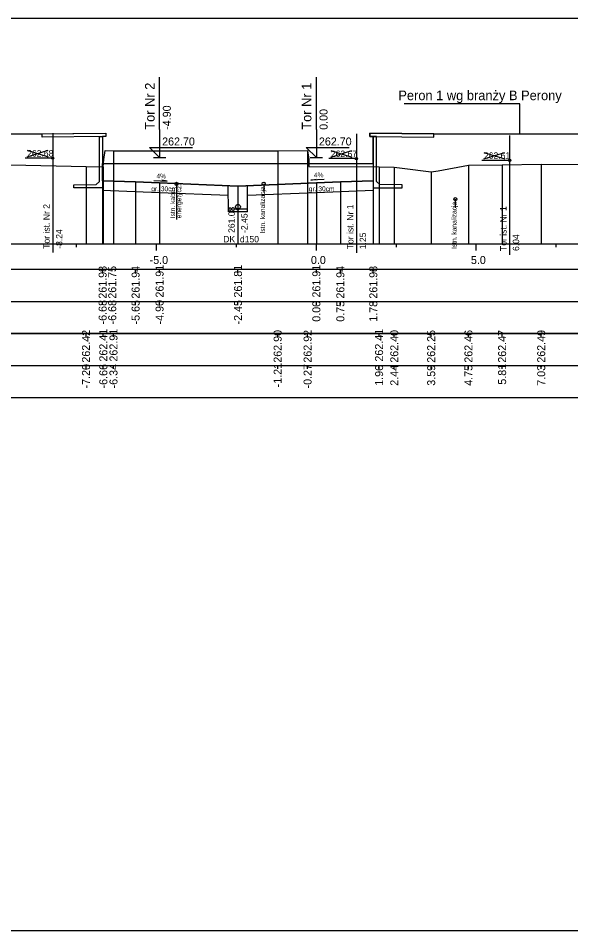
# Model space of a CAD drawing. Extents: x 6516023 to 6560129, y 5513077 to 5529206.
# Drawn here: x 6518884.1 to 6518901.36, y 5514551.66 to 5514580.16 of the extents above; entities that cross this region are included whole.
import ezdxf

# ---------------------------------------------------------------- set-up
doc = ezdxf.new("R2010")
doc.units = 0
for name, color, linetype in [('IR_default', 7, 'Continuous'), ('TOR_PRZEK_P-inne branze', 7, 'Continuous'), ('TOR_PRZEK_P-kable', 7, 'Continuous'), ('TOR_PRZEK_P-komponent', 7, 'Continuous'), ('TOR_PRZEK_P-odwodnienie', 7, 'Continuous'), ('TOR_PRZEK_P-opisy', 7, 'Continuous'), ('TOR_PRZEK_P-perony+elementy', 7, 'Continuous'), ('TOR_PRZEK_P-tabelka istniejace', 7, 'Continuous'), ('TOR_PRZEK_P-tabelka projektowane', 7, 'Continuous'), ('TOR_PRZEK_P-teren istniejacy', 7, 'Continuous'), ('TOR_PRZEK_P-tory istniejace', 7, 'Continuous'), ('TOR_PRZEK_P-tory projektowane', 7, 'Continuous'), ('TOR_PRZEK_P-uklad odniesienia', 7, 'Continuous'), ('TOR_PRZEK_P-warstwa ochronna I', 7, 'Continuous'), ('TOR_PRZEK_P-warstwa ochronna II', 7, 'Continuous'), ('TOR_RAMKI-ramka+tabelka 1', 7, 'Continuous')]:
    doc.layers.add(name, color=color, linetype=linetype)

msp = doc.modelspace()

# ---------------------------------------------------------------- linework, layer by layer
at = {"layer": 'IR_default'}
for points in [[(6518877.188, 5514576.562), (6518878.148, 5514576.553), (6518879.188, 5514576.542), (6518881.9, 5514576.542), (6518884.838, 5514576.542), (6518885.798, 5514576.552), (6518886.838, 5514576.562)], [(6518895.088, 5514576.562), (6518896.128, 5514576.552), (6518897.088, 5514576.542), (6518899.777, 5514576.542), (6518902.35, 5514576.542), (6518903.39, 5514576.552), (6518904.35, 5514576.562)], [(6518886.733, 5514575.622), (6518890.263, 5514575.622), (6518890.991, 5514575.622), (6518891.663, 5514575.622), (6518895.193, 5514575.622)]]:
    msp.add_lwpolyline(points, dxfattribs=at)
at = {"layer": 'TOR_PRZEK_P-inne branze'}
for p, q in [((6518899.777, 5514577.484), (6518896.153, 5514577.484)), ((6518899.777, 5514576.542), (6518899.777, 5514577.484))]:
    msp.add_line(p, q, dxfattribs=at)
at = {"layer": 'TOR_PRZEK_P-kable'}
for p, q in [((6518889.042, 5514574.982), (6518889.042, 5514573.872)), ((6518891.768, 5514574.988), (6518891.768, 5514574.719)), ((6518897.756, 5514574.506), (6518897.756, 5514574.236))]:
    msp.add_line(p, q, dxfattribs=at)
for centre in [(6518889.042, 5514574.982), (6518891.768, 5514574.988), (6518897.756, 5514574.506)]:
    msp.add_circle(centre, 0.05, dxfattribs=at)
at = {"layer": 'TOR_PRZEK_P-komponent'}
for points in [[(6518886.733, 5514575.083), (6518886.733, 5514575.622), (6518890.263, 5514575.622), (6518891.663, 5514575.622), (6518895.193, 5514575.622)], [(6518895.193, 5514575.083), (6518894.163, 5514575.042), (6518893.413, 5514575.012), (6518890.963, 5514574.914), (6518888.513, 5514575.012), (6518887.763, 5514575.042), (6518886.733, 5514575.083)]]:
    msp.add_lwpolyline(points, dxfattribs=at)
at = {"layer": 'TOR_PRZEK_P-odwodnienie'}
for p, q in [((6518890.663, 5514574.109), (6518890.661, 5514574.926)), ((6518891.263, 5514574.111), (6518891.261, 5514574.926)), ((6518891.263, 5514574.19), (6518890.663, 5514574.19)), ((6518890.963, 5514574.19), (6518890.963, 5514573.381)), ((6518891.263, 5514574.11), (6518890.663, 5514574.11))]:
    msp.add_line(p, q, dxfattribs=at)
for centre, radius in [((6518890.963, 5514574.265), 0.075), ((6518890.963, 5514574.19), 0.03)]:
    msp.add_circle(centre, radius, dxfattribs=at)
at = {"layer": 'TOR_PRZEK_P-opisy'}
for points in [[(6518888.335, 5514575.086), (6518888.752, 5514575.067), (6518888.585, 5514575.096)], [(6518893.659, 5514575.122), (6518893.241, 5514575.102), (6518893.409, 5514575.131)]]:
    msp.add_lwpolyline(points, dxfattribs=at)
at = {"layer": 'TOR_PRZEK_P-perony+elementy'}
for points in [[(6518877.293, 5514575.622), (6518877.293, 5514576.461), (6518877.188, 5514576.462), (6518877.188, 5514576.562), (6518879.188, 5514576.542), (6518881.9, 5514576.542), (6518884.838, 5514576.542), (6518886.838, 5514576.562), (6518886.838, 5514576.462), (6518886.733, 5514576.461), (6518886.733, 5514575.622)], [(6518895.193, 5514575.622), (6518895.193, 5514576.461), (6518895.088, 5514576.462), (6518895.088, 5514576.562), (6518897.088, 5514576.542), (6518899.777, 5514576.542), (6518902.35, 5514576.542), (6518904.35, 5514576.562), (6518904.35, 5514576.462), (6518904.245, 5514576.461), (6518904.245, 5514575.622)]]:
    msp.add_lwpolyline(points, dxfattribs=at)
for points in [[(6518884.838, 5514576.542), (6518886.838, 5514576.562), (6518886.838, 5514576.462), (6518884.838, 5514576.442)], [(6518886.633, 5514575.061), (6518886.633, 5514576.46), (6518886.733, 5514576.461), (6518886.733, 5514574.861), (6518885.833, 5514574.861), (6518885.833, 5514574.951), (6518886.533, 5514574.962)], [(6518897.088, 5514576.542), (6518895.088, 5514576.562), (6518895.088, 5514576.462), (6518897.088, 5514576.442)], [(6518895.293, 5514575.061), (6518895.293, 5514576.46), (6518895.193, 5514576.461), (6518895.193, 5514574.861), (6518896.093, 5514574.861), (6518896.093, 5514574.951), (6518895.393, 5514574.962)]]:
    msp.add_lwpolyline(points, close=True, dxfattribs=at)
at = {"layer": 'TOR_PRZEK_P-tabelka istniejace'}
for p, q in [((6518886.214, 5514570.206), (6518886.214, 5514570.306)), ((6518886.754, 5514570.206), (6518886.754, 5514570.306)), ((6518887.072, 5514570.206), (6518887.072, 5514570.306)), ((6518892.204, 5514570.206), (6518892.204, 5514570.306)), ((6518893.139, 5514570.206), (6518893.139, 5514570.306)), ((6518895.373, 5514570.206), (6518895.373, 5514570.306)), ((6518895.849, 5514570.206), (6518895.849, 5514570.306)), ((6518897.002, 5514570.206), (6518897.002, 5514570.306)), ((6518898.166, 5514570.206), (6518898.166, 5514570.306)), ((6518899.219, 5514570.206), (6518899.219, 5514570.306)), ((6518900.441, 5514570.206), (6518900.441, 5514570.306)), ((6518817.163, 5514569.306), (6518960.963, 5514569.306)), ((6518886.214, 5514569.206), (6518886.214, 5514569.306)), ((6518886.754, 5514569.206), (6518886.754, 5514569.306)), ((6518887.072, 5514569.206), (6518887.072, 5514569.306)), ((6518892.204, 5514569.206), (6518892.204, 5514569.306)), ((6518893.139, 5514569.206), (6518893.139, 5514569.306)), ((6518895.373, 5514569.206), (6518895.373, 5514569.306)), ((6518895.849, 5514569.206), (6518895.849, 5514569.306)), ((6518897.002, 5514569.206), (6518897.002, 5514569.306)), ((6518898.166, 5514569.206), (6518898.166, 5514569.306)), ((6518899.219, 5514569.206), (6518899.219, 5514569.306)), ((6518900.441, 5514569.206), (6518900.441, 5514569.306))]:
    msp.add_line(p, q, dxfattribs=at)
for points in [[(6518887.072, 5514576.011), (6518887.072, 5514573.306), (6518887.072, 5514573.176), (6518887.072, 5514573.106)], [(6518892.204, 5514576.011), (6518892.204, 5514573.306), (6518892.204, 5514573.176), (6518892.204, 5514573.106)], [(6518893.139, 5514576.03), (6518893.139, 5514573.306), (6518893.139, 5514573.176), (6518893.139, 5514573.106)], [(6518900.441, 5514575.601), (6518900.441, 5514573.306), (6518900.441, 5514573.176), (6518900.441, 5514573.106)], [(6518886.214, 5514575.522), (6518886.214, 5514573.306), (6518886.214, 5514573.176), (6518886.214, 5514573.106)], [(6518886.754, 5514575.517), (6518886.754, 5514573.306), (6518886.754, 5514573.176), (6518886.754, 5514573.106)], [(6518895.373, 5514575.513), (6518895.373, 5514573.306), (6518895.373, 5514573.176), (6518895.373, 5514573.106)], [(6518895.849, 5514575.502), (6518895.849, 5514573.306), (6518895.849, 5514573.176), (6518895.849, 5514573.106)], [(6518897.002, 5514575.358), (6518897.002, 5514573.306), (6518897.002, 5514573.176), (6518897.002, 5514573.106)], [(6518898.166, 5514575.566), (6518898.166, 5514573.306), (6518898.166, 5514573.176), (6518898.166, 5514573.106)], [(6518899.219, 5514575.575), (6518899.219, 5514573.306), (6518899.219, 5514573.176), (6518899.219, 5514573.106)]]:
    msp.add_lwpolyline(points, dxfattribs=at)
msp.add_lwpolyline([(6518817.163, 5514570.306), (6518817.163, 5514568.306), (6518960.963, 5514568.306), (6518960.963, 5514570.306)], close=True, dxfattribs=at)
at = {"layer": 'TOR_PRZEK_P-tabelka projektowane'}
for p, q in [((6518886.733, 5514572.206), (6518886.733, 5514572.306)), ((6518886.733, 5514572.206), (6518886.733, 5514572.306)), ((6518887.763, 5514572.206), (6518887.763, 5514572.306)), ((6518888.513, 5514572.206), (6518888.513, 5514572.306)), ((6518890.963, 5514572.206), (6518890.963, 5514572.306)), ((6518893.413, 5514572.206), (6518893.413, 5514572.306)), ((6518894.163, 5514572.206), (6518894.163, 5514572.306)), ((6518895.193, 5514572.206), (6518895.193, 5514572.306)), ((6518817.163, 5514571.306), (6518960.963, 5514571.306)), ((6518886.733, 5514571.206), (6518886.733, 5514571.306)), ((6518886.733, 5514571.206), (6518886.733, 5514571.306)), ((6518887.763, 5514571.206), (6518887.763, 5514571.306)), ((6518888.513, 5514571.206), (6518888.513, 5514571.306)), ((6518890.963, 5514571.206), (6518890.963, 5514571.306)), ((6518893.413, 5514571.206), (6518893.413, 5514571.306)), ((6518894.163, 5514571.206), (6518894.163, 5514571.306)), ((6518895.193, 5514571.206), (6518895.193, 5514571.306))]:
    msp.add_line(p, q, dxfattribs=at)
for points in [[(6518886.733, 5514575.083), (6518886.733, 5514573.306), (6518886.733, 5514573.176), (6518886.733, 5514573.106)], [(6518887.763, 5514575.042), (6518887.763, 5514573.306), (6518887.763, 5514573.176), (6518887.763, 5514573.106)], [(6518888.513, 5514575.012), (6518888.513, 5514573.306), (6518888.513, 5514573.176), (6518888.513, 5514573.106)], [(6518893.413, 5514575.012), (6518893.413, 5514573.306), (6518893.413, 5514573.176), (6518893.413, 5514573.106)], [(6518894.163, 5514575.042), (6518894.163, 5514573.306), (6518894.163, 5514573.176), (6518894.163, 5514573.106)], [(6518895.193, 5514575.083), (6518895.193, 5514573.306), (6518895.193, 5514573.176), (6518895.193, 5514573.106)], [(6518886.733, 5514574.861), (6518886.733, 5514573.306), (6518886.733, 5514573.176), (6518886.733, 5514573.106)], [(6518890.963, 5514574.914), (6518890.963, 5514573.306), (6518890.963, 5514573.176), (6518890.963, 5514573.106)]]:
    msp.add_lwpolyline(points, dxfattribs=at)
msp.add_lwpolyline([(6518817.163, 5514572.306), (6518817.163, 5514570.306), (6518960.963, 5514570.306), (6518960.963, 5514572.306)], close=True, dxfattribs=at)
at = {"layer": 'TOR_PRZEK_P-teren istniejacy'}
msp.add_lwpolyline([(6518883.868, 5514575.575), (6518886.214, 5514575.522), (6518886.754, 5514575.517), (6518886.767, 5514575.747), (6518886.812, 5514576.028), (6518887.072, 5514576.011), (6518892.204, 5514576.011), (6518893.139, 5514576.03), (6518893.173, 5514575.747), (6518893.182, 5514575.529), (6518895.373, 5514575.513), (6518895.849, 5514575.502), (6518896.098, 5514575.475), (6518897.002, 5514575.358), (6518897.22, 5514575.393), (6518898.166, 5514575.566), (6518899.219, 5514575.575), (6518900.441, 5514575.601), (6518901.777, 5514575.588)], dxfattribs=at)
at = {"layer": 'TOR_PRZEK_P-tory istniejace'}
for p, q in [((6518885.175, 5514576.562), (6518885.175, 5514572.841)), ((6518894.666, 5514576.548), (6518894.666, 5514572.828)), ((6518899.451, 5514576.492), (6518899.451, 5514572.772)), ((6518884.375, 5514575.833), (6518885.027, 5514576.036)), ((6518884.375, 5514576.036), (6518885.027, 5514575.833)), ((6518893.866, 5514575.82), (6518894.518, 5514576.023)), ((6518893.866, 5514576.023), (6518894.518, 5514575.82)), ((6518898.652, 5514575.764), (6518899.303, 5514575.967)), ((6518898.652, 5514575.967), (6518899.303, 5514575.764)), ((6518885.175, 5514575.786), (6518884.309, 5514575.786)), ((6518894.666, 5514575.773), (6518893.801, 5514575.773)), ((6518899.452, 5514575.717), (6518898.586, 5514575.717))]:
    msp.add_line(p, q, dxfattribs=at)
for centre in [(6518885.175, 5514575.786), (6518894.666, 5514575.773), (6518899.452, 5514575.717)]:
    msp.add_circle(centre, 0.035, dxfattribs=at)
at = {"layer": 'TOR_PRZEK_P-tory projektowane'}
for p, q in [((6518888.513, 5514576.68), (6518888.513, 5514578.312)), ((6518893.413, 5514576.68), (6518893.413, 5514578.312)), ((6518888.513, 5514576.68), (6518888.513, 5514575.802)), ((6518893.413, 5514576.68), (6518893.413, 5514575.802)), ((6518888.513, 5514575.802), (6518888.194, 5514576.121)), ((6518888.194, 5514576.121), (6518889.538, 5514576.121)), ((6518893.413, 5514575.802), (6518893.094, 5514576.121)), ((6518893.094, 5514576.121), (6518894.438, 5514576.121)), ((6518888.321, 5514575.802), (6518888.705, 5514575.802)), ((6518893.221, 5514575.802), (6518893.605, 5514575.802))]:
    msp.add_line(p, q, dxfattribs=at)
at = {"layer": 'TOR_PRZEK_P-uklad odniesienia'}
for p, q in [((6518820.963, 5514573.106), (6518960.963, 5514573.106)), ((6518885.913, 5514573.006), (6518885.913, 5514573.106)), ((6518888.413, 5514572.906), (6518888.413, 5514573.106)), ((6518890.913, 5514573.006), (6518890.913, 5514573.106)), ((6518893.413, 5514572.906), (6518893.413, 5514573.106)), ((6518895.913, 5514573.006), (6518895.913, 5514573.106)), ((6518898.413, 5514572.906), (6518898.413, 5514573.106)), ((6518900.913, 5514573.006), (6518900.913, 5514573.106))]:
    msp.add_line(p, q, dxfattribs=at)
at = {"layer": 'TOR_PRZEK_P-warstwa ochronna I'}
for points in [[(6518886.733, 5514574.861), (6518886.733, 5514574.772)], [(6518886.733, 5514574.783), (6518888.513, 5514574.712), (6518890.662, 5514574.626)], [(6518891.261, 5514574.626), (6518893.413, 5514574.712), (6518895.193, 5514574.783)]]:
    msp.add_lwpolyline(points, dxfattribs=at)
at = {"layer": 'TOR_PRZEK_P-warstwa ochronna II'}
msp.add_lwpolyline([(6518886.733, 5514575.083), (6518886.733, 5514575.083), (6518887.763, 5514575.042), (6518888.513, 5514575.012), (6518890.963, 5514574.914), (6518893.413, 5514575.012), (6518894.163, 5514575.042), (6518895.193, 5514575.083)], dxfattribs=at)
at = {"layer": 'TOR_RAMKI-ramka+tabelka 1'}
msp.add_lwpolyline([(6518814.513, 5514580.156), (6519062.013, 5514580.156), (6519062.013, 5514551.656), (6518814.513, 5514551.656)], close=True, dxfattribs=at)

# ---------------------------------------------------------------- texts
at = {"layer": 'TOR_PRZEK_P-inne branze'}
msp.add_text('Peron 1 wg branży B Perony', height=0.3, dxfattribs=at).set_placement((6518895.976, 5514577.597))
at = {"layer": 'TOR_PRZEK_P-kable'}
for s, p in [('Istn. kabel', (6518888.997, 5514573.908)), ('energetycz.', (6518889.191, 5514573.908)), ('Istn. kanalizacja', (6518891.806, 5514573.432)), ('Istn. kanalizacja', (6518897.794, 5514572.949))]:
    msp.add_text(s, height=0.14999, rotation=90.0511, dxfattribs=at).set_placement(p)
at = {"layer": 'TOR_PRZEK_P-odwodnienie'}
for s, rotation, p in [('261.08', 90, (6518890.863, 5514573.452)), ('-2.45', 90, (6518891.263, 5514573.452)), ('DK_d150', 360, (6518890.504, 5514573.156))]:
    msp.add_text(s, height=0.2, rotation=rotation, dxfattribs=at).set_placement(p)
at = {"layer": 'TOR_PRZEK_P-opisy'}
for rotation, p in [(359.8485, (6518888.414, 5514575.152)), (0.1515, (6518893.336, 5514575.187))]:
    msp.add_text('4%', height=0.15, rotation=rotation, dxfattribs=at).set_placement(p)
at = {"layer": 'TOR_PRZEK_P-tabelka istniejace'}
for s, p in [('262.42', (6518886.339, 5514569.4)), ('262.41', (6518886.879, 5514569.433)), ('262.91', (6518887.197, 5514569.433)), ('262.90', (6518892.329, 5514569.398)), ('262.92', (6518893.264, 5514569.4)), ('262.41', (6518895.498, 5514569.433)), ('262.40', (6518895.974, 5514569.398)), ('262.25', (6518897.127, 5514569.397)), ('262.46', (6518898.291, 5514569.398)), ('262.47', (6518899.344, 5514569.398)), ('262.49', (6518900.566, 5514569.398)), ('-7.20', (6518886.339, 5514568.594)), ('-6.66', (6518886.879, 5514568.594)), ('-6.34', (6518887.197, 5514568.595)), ('-1.21', (6518892.329, 5514568.629)), ('-0.27', (6518893.264, 5514568.594)), ('1.96', (6518895.498, 5514568.677)), ('2.44', (6518895.974, 5514568.678)), ('3.59', (6518897.127, 5514568.678)), ('4.75', (6518898.291, 5514568.677)), ('5.81', (6518899.344, 5514568.712)), ('7.03', (6518900.566, 5514568.678))]:
    msp.add_text(s, height=0.25, rotation=90, dxfattribs=at).set_placement(p)
at = {"layer": 'TOR_PRZEK_P-tabelka projektowane'}
for s, p in [('261.98', (6518886.858, 5514571.398)), ('261.75', (6518887.158, 5514571.397)), ('261.94', (6518887.888, 5514571.399)), ('261.91', (6518888.638, 5514571.433)), ('261.81', (6518891.088, 5514571.433)), ('261.91', (6518893.538, 5514571.433)), ('261.94', (6518894.288, 5514571.399)), ('261.98', (6518895.318, 5514571.398)), ('-6.68', (6518886.858, 5514570.594)), ('-6.68', (6518887.158, 5514570.594)), ('-5.65', (6518887.888, 5514570.593)), ('-4.90', (6518888.638, 5514570.594)), ('-2.45', (6518891.088, 5514570.593)), ('0.00', (6518893.538, 5514570.678)), ('0.75', (6518894.288, 5514570.677)), ('1.78', (6518895.318, 5514570.677))]:
    msp.add_text(s, height=0.25, rotation=90, dxfattribs=at).set_placement(p)
at = {"layer": 'TOR_PRZEK_P-tory istniejace'}
for s, p in [('262.68', (6518884.375, 5514575.836)), ('262.67', (6518893.866, 5514575.823)), ('262.61', (6518898.652, 5514575.767))]:
    msp.add_text(s, height=0.2, dxfattribs=at).set_placement(p)
for s, rotation, p in [('Tor ist. Nr 2', 90.0511, (6518885.081, 5514572.956)), ('Tor ist. Nr 1', 90.0511, (6518894.573, 5514572.942)), ('Tor ist. Nr 1', 90.0511, (6518899.358, 5514572.886)), ('-8.24', 90, (6518885.475, 5514572.956)), ('1.25', 90, (6518894.966, 5514572.943)), ('6.04', 90, (6518899.752, 5514572.887))]:
    msp.add_text(s, height=0.2, rotation=rotation, dxfattribs=at).set_placement(p)
at = {"layer": 'TOR_PRZEK_P-tory projektowane'}
for s, height, p in [('Tor Nr 2', 0.3, (6518888.358, 5514576.674)), ('Tor Nr 1', 0.3, (6518893.258, 5514576.674)), ('-4.90', 0.25, (6518888.863, 5514576.672)), ('0.00', 0.25, (6518893.763, 5514576.672))]:
    msp.add_text(s, height=height, rotation=90, dxfattribs=at).set_placement(p)
for p in [(6518888.593, 5514576.182), (6518893.493, 5514576.182)]:
    msp.add_text('262.70', height=0.25, dxfattribs=at).set_placement(p)
at = {"layer": 'TOR_PRZEK_P-uklad odniesienia'}
for s, p in [('-5.0', (6518888.202, 5514572.481)), ('0.0', (6518893.244, 5514572.481)), ('5.0', (6518898.244, 5514572.481))]:
    msp.add_text(s, height=0.25, dxfattribs=at).set_placement(p)
at = {"layer": 'TOR_PRZEK_P-warstwa ochronna I'}
for p in [(6518888.253, 5514574.754), (6518893.176, 5514574.754)]:
    msp.add_text('gr. 30cm', height=0.15, dxfattribs=at).set_placement(p)

doc.saveas('drawing.dxf')
